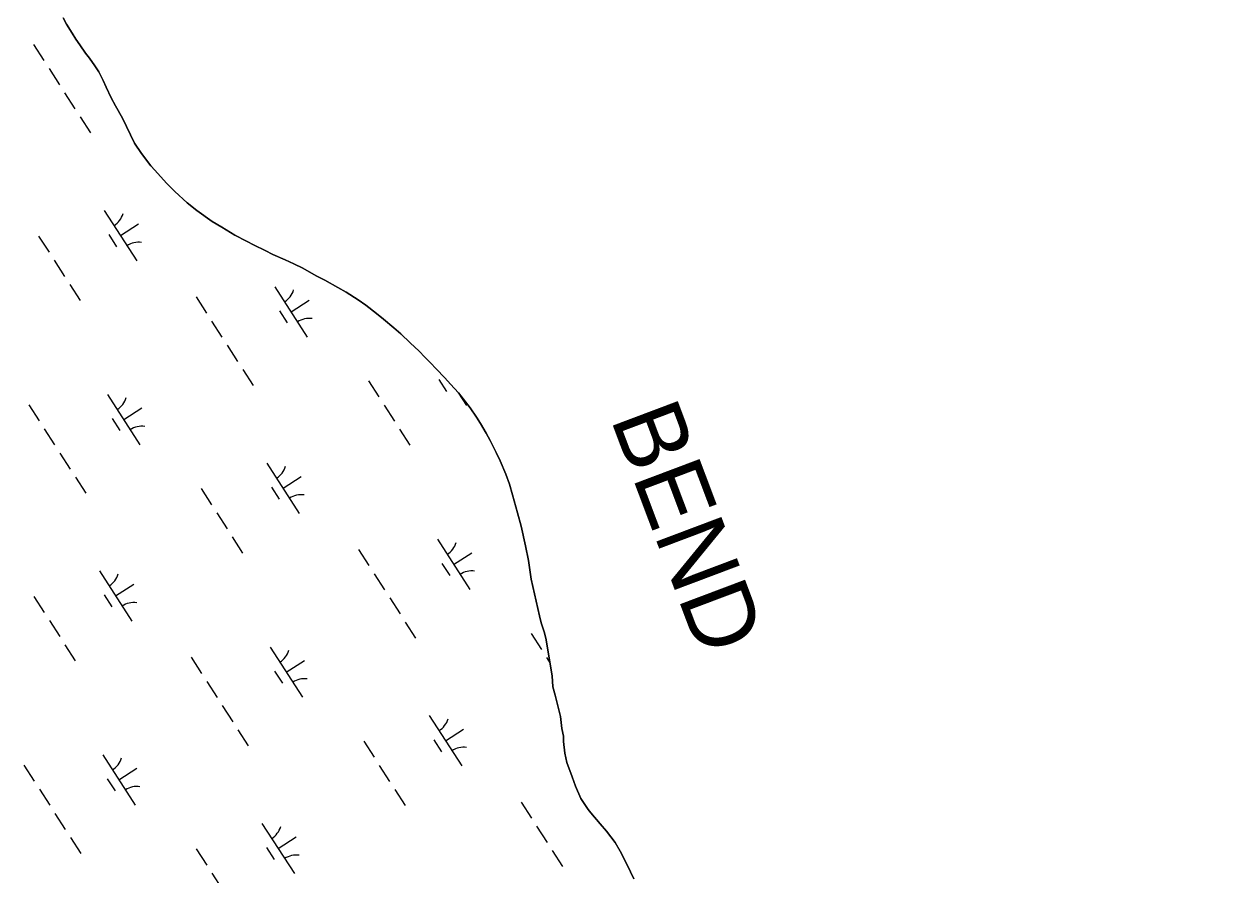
# Model space of a CAD drawing. Extents: x 3937982 to 3958556, y 219448 to 241894.
# Drawn here: x 3950378 to 3951376, y 229556 to 230266 of the extents above; entities that cross this region are included whole.
import ezdxf

# ---------------------------------------------------------------- set-up
doc = ezdxf.new("R2010")
doc.units = 0
for name, color, linetype in [('V-GRID-MAJR', 7, 'Continuous'), ('V-RIVR-IDEN', 7, 'Continuous'), ('V-TOPO-SHOR', 7, 'Continuous'), ('V-WETL-SWMP', 7, 'Continuous')]:
    doc.layers.add(name, color=color, linetype=linetype)

msp = doc.modelspace()

# ---------------------------------------------------------------- linework, layer by layer
at = {"layer": 'V-GRID-MAJR'}
msp.add_spline([(3951546.997, 222374.883), (3951510.765, 224351.731), (3951399.696, 230411.652), (3951288.627, 236471.56), (3951286.871, 236567.353)], degree=3, dxfattribs=at)
at = {"layer": 'V-TOPO-SHOR'}
for points in [[(3950829.133, 229671.04), (3950827.747, 229677.253), (3950826.537, 229687.354), (3950824.953, 229693.955), (3950821.99, 229705.215), (3950820.21, 229712.202), (3950819.588, 229721.334), (3950814.204, 229752.99), (3950812.821, 229758.231), (3950810.456, 229765.801), (3950809.071, 229771.431), (3950802.137, 229802.108), (3950799.736, 229817.838), (3950797.158, 229829.876), (3950793.586, 229846.576), (3950790.625, 229857.639), (3950786.48, 229872.585), (3950783.914, 229881.515), (3950780.962, 229889.858), (3950776.055, 229900.915), (3950772.721, 229908.092), (3950767.626, 229917.981), (3950764.296, 229924.187), (3950759.596, 229932.33), (3950756.27, 229937.562), (3950750.988, 229945.314), (3950747.275, 229950.35), (3950741.217, 229957.708), (3950734.577, 229965.065), (3950729.891, 229970.291), (3950722.666, 229977.84), (3950717.98, 229982.872), (3950713.102, 229987.712), (3950708.416, 229992.744), (3950701, 229999.709), (3950693.001, 230007.057), (3950687.148, 230012.087), (3950678.564, 230019.433), (3950672.715, 230024.074), (3950663.745, 230031.031), (3950657.312, 230035.668), (3950647.373, 230041.842), (3950640.359, 230045.893), (3950629.449, 230051.871), (3950622.437, 230055.728), (3950611.138, 230061.898), (3950603.739, 230065.558), (3950596.534, 230068.833), (3950586.212, 230073.451), (3950579.591, 230076.728), (3950570.436, 230081.35), (3950564.204, 230084.435), (3950554.269, 230089.639), (3950543.552, 230096.2), (3950535.368, 230101.023), (3950522.697, 230110.297), (3950514.507, 230116.674), (3950504.165, 230126.152), (3950497.335, 230132.925), (3950487.376, 230143.765), (3950484.056, 230147.443), (3950476.238, 230157.71), (3950470.371, 230166.43), (3950460.366, 230187.377), (3950454.687, 230197.652), (3950450.964, 230204.439), (3950446.846, 230213.36), (3950444.296, 230218.792), (3950440.571, 230226.16), (3950437.439, 230231.2), (3950432.942, 230237.594), (3950429.622, 230241.662), (3950424.926, 230248.637), (3950421.602, 230253.481), (3950418.471, 230258.326), (3950413.774, 230265.885), (3950410.836, 230271.12)], [(3950887.757, 229551.77), (3950882.267, 229563.604), (3950876.387, 229574.849), (3950872.275, 229582.021), (3950865.043, 229591.514), (3950859.769, 229597.709), (3950851.954, 229606.81), (3950849.611, 229609.716), (3950843.545, 229619.018), (3950839.031, 229629.299), (3950836.279, 229636.867), (3950831.949, 229648.897), (3950830.168, 229656.663), (3950828.959, 229666.571), (3950829.133, 229671.04)]]:
    msp.add_lwpolyline(points, dxfattribs=at)
at = {"layer": 'V-WETL-SWMP'}
for p, q in [((3950410.836, 230271.12), (3950413.774, 230265.886)), ((3950413.774, 230265.886), (3950418.471, 230258.326)), ((3950418.471, 230258.326), (3950421.601, 230253.481)), ((3950386.125, 230248.939), (3950394.784, 230235.485)), ((3950421.601, 230253.481), (3950424.926, 230248.637)), ((3950424.926, 230248.637), (3950429.621, 230241.661)), ((3950429.621, 230241.661), (3950432.942, 230237.594)), ((3950432.942, 230237.594), (3950437.44, 230231.2)), ((3950399.114, 230228.758), (3950407.774, 230215.304)), ((3950437.44, 230231.2), (3950440.571, 230226.161)), ((3950440.571, 230226.161), (3950444.295, 230218.792)), ((3950444.295, 230218.792), (3950446.845, 230213.361)), ((3950412.104, 230208.577), (3950420.764, 230195.124)), ((3950446.845, 230213.361), (3950450.965, 230204.439)), ((3950450.965, 230204.439), (3950454.687, 230197.653)), ((3950454.687, 230197.653), (3950460.367, 230187.377)), ((3950425.094, 230188.397), (3950433.754, 230174.943)), ((3950460.367, 230187.377), (3950470.37, 230166.431)), ((3950470.37, 230166.431), (3950476.238, 230157.711)), ((3950476.238, 230157.711), (3950484.056, 230147.444)), ((3950484.056, 230147.444), (3950487.376, 230143.766)), ((3950487.376, 230143.766), (3950497.334, 230132.926)), ((3950497.334, 230132.926), (3950504.165, 230126.153)), ((3950504.165, 230126.153), (3950514.507, 230116.675)), ((3950514.507, 230116.675), (3950522.697, 230110.297)), ((3950445.252, 230110.206), (3950472.314, 230068.162)), ((3950522.697, 230110.297), (3950535.369, 230101.023)), ((3950458.783, 230089.184), (3950473.918, 230098.927)), ((3950535.369, 230101.023), (3950543.552, 230096.2)), ((3950543.552, 230096.2), (3950554.27, 230089.638)), ((3950390.385, 230088.809), (3950399.045, 230075.355)), ((3950449.048, 230090.053), (3950455.542, 230079.963)), ((3950554.27, 230089.638), (3950564.204, 230084.434)), ((3950564.204, 230084.434), (3950570.436, 230081.351)), ((3950570.436, 230081.351), (3950579.591, 230076.727)), ((3950579.591, 230076.727), (3950586.212, 230073.451)), ((3950403.375, 230068.628), (3950412.035, 230055.174)), ((3950586.212, 230073.451), (3950596.533, 230068.832)), ((3950596.533, 230068.832), (3950603.738, 230065.559)), ((3950603.738, 230065.559), (3950611.139, 230061.898)), ((3950611.139, 230061.898), (3950622.437, 230055.728)), ((3950622.437, 230055.728), (3950629.45, 230051.872)), ((3950416.365, 230048.447), (3950425.025, 230034.993)), ((3950587.817, 230046.516), (3950614.88, 230004.472)), ((3950629.45, 230051.872), (3950640.359, 230045.894)), ((3950640.359, 230045.894), (3950647.373, 230041.843)), ((3950521.952, 230037.921), (3950530.612, 230024.467)), ((3950647.373, 230041.843), (3950657.312, 230035.667)), ((3950657.312, 230035.667), (3950663.745, 230031.031)), ((3950591.613, 230026.363), (3950598.108, 230016.273)), ((3950601.349, 230025.494), (3950616.484, 230035.236)), ((3950663.745, 230031.031), (3950672.715, 230024.073)), ((3950534.942, 230017.74), (3950543.602, 230004.286)), ((3950672.715, 230024.073), (3950678.565, 230019.434)), ((3950678.565, 230019.434), (3950687.148, 230012.086)), ((3950687.148, 230012.086), (3950693.001, 230007.058)), ((3950693.001, 230007.058), (3950701, 229999.708)), ((3950547.932, 229997.559), (3950556.592, 229984.105)), ((3950701, 229999.708), (3950708.416, 229992.743)), ((3950708.416, 229992.743), (3950713.102, 229987.711)), ((3950713.102, 229987.711), (3950717.981, 229982.873)), ((3950560.922, 229977.378), (3950569.582, 229963.925)), ((3950717.981, 229982.873), (3950722.667, 229977.84)), ((3950722.667, 229977.84), (3950729.891, 229970.292)), ((3950666.081, 229967.82), (3950674.741, 229954.366)), ((3950724.743, 229969.065), (3950731.238, 229958.974)), ((3950729.891, 229970.292), (3950734.578, 229965.065)), ((3950447.95, 229956.486), (3950475.012, 229914.443)), ((3950734.578, 229965.065), (3950741.217, 229957.708)), ((3950741.217, 229957.708), (3950747.274, 229950.35)), ((3950741.269, 229957.645), (3950748.009, 229947.174)), ((3950382.085, 229947.891), (3950390.745, 229934.437)), ((3950679.07, 229947.639), (3950687.73, 229934.185)), ((3950747.274, 229950.35), (3950750.988, 229945.313)), ((3950451.746, 229936.334), (3950458.241, 229926.243)), ((3950461.481, 229935.464), (3950476.617, 229945.207)), ((3950750.988, 229945.313), (3950756.269, 229937.562)), ((3950756.269, 229937.562), (3950759.595, 229932.329)), ((3950395.075, 229927.71), (3950403.735, 229914.257)), ((3950692.06, 229927.458), (3950700.72, 229914.005)), ((3950759.595, 229932.329), (3950764.295, 229924.186)), ((3950764.295, 229924.186), (3950767.625, 229917.982)), ((3950767.625, 229917.982), (3950772.721, 229908.092)), ((3950408.065, 229907.53), (3950416.725, 229894.076)), ((3950772.721, 229908.092), (3950776.056, 229900.916)), ((3950581.079, 229899.187), (3950608.142, 229857.144)), ((3950776.056, 229900.916), (3950780.962, 229889.859)), ((3950421.055, 229887.349), (3950429.715, 229873.895)), ((3950594.611, 229878.166), (3950609.746, 229887.908)), ((3950780.962, 229889.859), (3950783.914, 229881.515)), ((3950526.213, 229877.79), (3950534.873, 229864.337)), ((3950584.875, 229879.035), (3950591.37, 229868.945)), ((3950783.914, 229881.515), (3950786.479, 229872.586)), ((3950786.479, 229872.586), (3950790.624, 229857.64)), ((3950539.203, 229857.61), (3950547.863, 229844.156)), ((3950790.624, 229857.64), (3950793.587, 229846.575)), ((3950793.587, 229846.575), (3950797.158, 229829.877)), ((3950552.193, 229837.429), (3950560.853, 229823.975)), ((3950657.78, 229826.902), (3950666.44, 229813.449)), ((3950723.645, 229835.497), (3950750.708, 229793.454)), ((3950797.158, 229829.877), (3950799.736, 229817.838)), ((3950737.176, 229814.476), (3950752.312, 229824.218)), ((3950799.736, 229817.838), (3950802.136, 229802.107)), ((3950441.212, 229809.158), (3950468.274, 229767.115)), ((3950670.77, 229806.722), (3950679.43, 229793.268)), ((3950727.441, 229815.345), (3950733.936, 229805.254)), ((3950454.743, 229788.136), (3950469.879, 229797.879)), ((3950802.136, 229802.107), (3950809.071, 229771.43)), ((3950386.346, 229787.761), (3950395.006, 229774.307)), ((3950445.008, 229789.006), (3950451.503, 229778.915)), ((3950683.76, 229786.541), (3950692.42, 229773.087)), ((3950399.336, 229767.58), (3950407.996, 229754.126)), ((3950696.75, 229766.36), (3950705.41, 229752.906)), ((3950809.071, 229771.43), (3950810.456, 229765.8)), ((3950801.908, 229756.802), (3950810.568, 229743.348)), ((3950810.456, 229765.8), (3950812.821, 229758.231)), ((3950812.821, 229758.231), (3950814.204, 229752.99)), ((3950412.326, 229747.399), (3950420.986, 229733.946)), ((3950814.204, 229752.99), (3950819.588, 229721.335)), ((3950517.913, 229736.873), (3950526.573, 229723.419)), ((3950583.778, 229745.468), (3950610.84, 229703.425)), ((3950814.898, 229736.621), (3950817.739, 229732.208)), ((3950597.309, 229724.446), (3950612.445, 229734.189)), ((3950530.903, 229716.692), (3950539.563, 229703.238)), ((3950587.574, 229725.315), (3950594.069, 229715.225)), ((3950819.588, 229721.335), (3950820.21, 229712.203)), ((3950820.21, 229712.203), (3950821.99, 229705.214)), ((3950543.893, 229696.511), (3950552.553, 229683.058)), ((3950821.99, 229705.214), (3950824.954, 229693.955)), ((3950716.907, 229688.169), (3950743.97, 229646.126)), ((3950824.954, 229693.955), (3950826.537, 229687.354)), ((3950826.537, 229687.354), (3950827.747, 229677.253)), ((3950556.883, 229676.331), (3950565.543, 229662.877)), ((3950730.438, 229667.148), (3950745.574, 229676.89)), ((3950827.747, 229677.253), (3950829.134, 229671.04)), ((3950662.041, 229666.772), (3950670.701, 229653.318)), ((3950720.703, 229668.017), (3950727.198, 229657.926)), ((3950829.134, 229671.04), (3950828.959, 229666.57)), ((3950828.959, 229666.57), (3950830.168, 229656.663)), ((3950830.168, 229656.663), (3950831.95, 229648.897)), ((3950378.046, 229646.843), (3950386.706, 229633.389)), ((3950443.911, 229655.438), (3950470.973, 229613.395)), ((3950675.031, 229646.591), (3950683.691, 229633.138)), ((3950831.95, 229648.897), (3950836.278, 229636.867)), ((3950457.442, 229634.417), (3950472.577, 229644.159)), ((3950836.278, 229636.867), (3950839.031, 229629.299)), ((3950391.036, 229626.663), (3950399.696, 229613.209)), ((3950447.707, 229635.286), (3950454.202, 229625.195)), ((3950688.021, 229626.411), (3950696.681, 229612.957)), ((3950839.031, 229629.299), (3950843.546, 229619.018)), ((3950843.546, 229619.018), (3950849.611, 229609.716)), ((3950404.026, 229606.482), (3950412.685, 229593.028)), ((3950793.608, 229615.884), (3950802.268, 229602.43)), ((3950849.611, 229609.716), (3950851.955, 229606.811)), ((3950851.955, 229606.811), (3950859.769, 229597.71)), ((3950577.04, 229598.14), (3950604.102, 229556.096)), ((3950859.769, 229597.71), (3950865.043, 229591.514)), ((3950417.015, 229586.301), (3950425.675, 229572.847)), ((3950590.571, 229577.118), (3950605.707, 229586.86)), ((3950806.598, 229595.703), (3950815.258, 229582.25)), ((3950865.043, 229591.514), (3950872.274, 229582.022)), ((3950522.174, 229576.743), (3950530.834, 229563.289)), ((3950580.836, 229577.987), (3950587.331, 229567.897)), ((3950872.274, 229582.022), (3950876.387, 229574.849)), ((3950819.588, 229575.523), (3950828.248, 229562.069)), ((3950876.387, 229574.849), (3950882.266, 229563.603)), ((3950535.164, 229556.562), (3950543.824, 229543.108)), ((3950882.266, 229563.603), (3950887.758, 229551.771))]:
    msp.add_line(p, q, dxfattribs=at)
for centre, start, end in [((3950444.032, 230112.538), 301.99668, 343.540338), ((3950473.932, 230066.087), 81.996677, 123.540335), ((3950586.598, 230048.848), 301.99668, 343.540338), ((3950616.498, 230002.396), 81.996677, 123.540335), ((3950446.731, 229958.819), 301.99668, 343.540338), ((3950476.631, 229912.367), 81.996677, 123.540335), ((3950579.86, 229901.52), 301.99668, 343.540338), ((3950609.76, 229855.068), 81.996677, 123.540335), ((3950722.426, 229837.83), 301.99668, 343.540338), ((3950439.993, 229811.491), 301.99668, 343.540338), ((3950752.326, 229791.378), 81.996677, 123.540335), ((3950469.893, 229765.039), 81.996677, 123.540335), ((3950582.559, 229747.801), 301.99668, 343.540338), ((3950612.459, 229701.349), 81.996677, 123.540335), ((3950715.688, 229690.502), 301.99668, 343.540338), ((3950745.588, 229644.05), 81.996677, 123.540335), ((3950442.691, 229657.771), 301.99668, 343.540338), ((3950472.591, 229611.319), 81.996677, 123.540335), ((3950575.821, 229600.472), 301.99668, 343.540338), ((3950605.721, 229554.021), 81.996677, 123.540335)]:
    msp.add_arc(centre, 17.623, start, end, dxfattribs=at)

# ---------------------------------------------------------------- texts
at = {"layer": 'V-RIVR-IDEN'}
msp.add_text('BEND', height=57.9999, rotation=290.644987, dxfattribs=at).set_placement((3950868.026, 229936.45))

doc.saveas('drawing.dxf')
